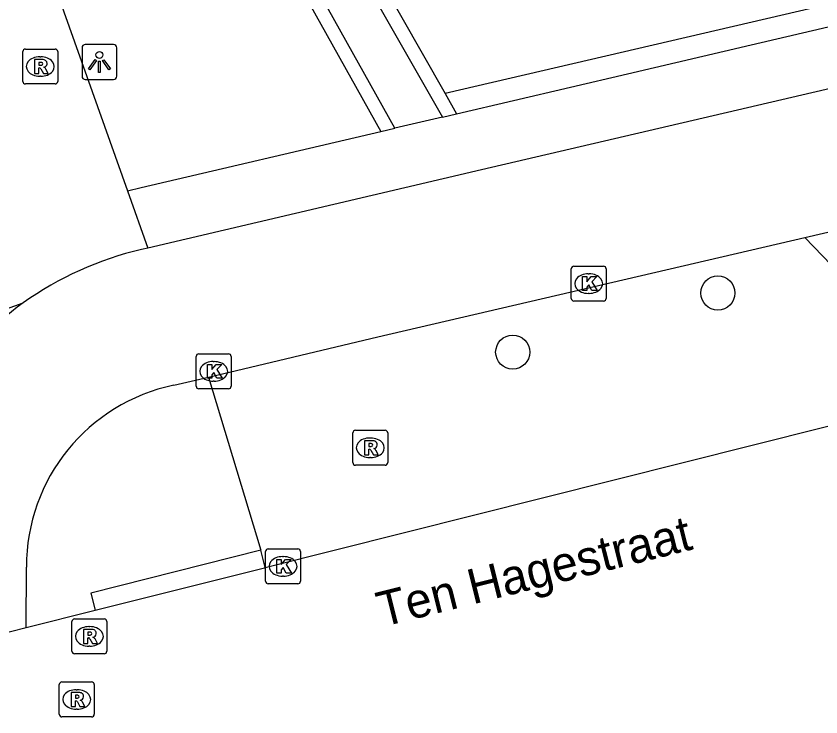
# Model space of a CAD drawing. Extents: x 161087 to 161922, y 382574 to 383873.
# Drawn here: x 161554.18 to 161577.24, y 383217.2 to 383237.29 of the extents above; entities that cross this region are included whole.
import ezdxf

# ---------------------------------------------------------------- set-up
doc = ezdxf.new("R2010")
doc.units = 0
for name, color, linetype in [('IMGEO_Boom', 7, 'Continuous'), ('IMGEO_Fietspad_gesloten', 7, 'Continuous'), ('IMGEO_Haag', 7, 'Continuous'), ('IMGEO_Kolk', 7, 'Continuous'), ('IMGEO_Lichtpunt', 7, 'Continuous'), ('IMGEO_Openbare_ruimte_label', 7, 'Continuous'), ('IMGEO_Rijbaan_lokaal_gesloten', 7, 'Continuous'), ('IMGEO_Rijbaan_lokaal_open', 7, 'Continuous'), ('IMGEO_Rioolput', 7, 'Continuous'), ('IMGEO_Verkeerseiland_open', 7, 'Continuous'), ('IMGEO_Voetpad_open', 7, 'Continuous')]:
    doc.layers.add(name, color=color, linetype=linetype)

msp = doc.modelspace()

# ---------------------------------------------------------------- linework, layer by layer
at = {"layer": 'IMGEO_Boom'}
for centre in [(161574.286, 383229.351), (161568.41, 383227.657)]:
    msp.add_circle(centre, 0.489, dxfattribs=at)
at = {"layer": 'IMGEO_Fietspad_gesloten'}
for points in [[(161594.453, 383239.171), (161592.871, 383238.811), (161580.219, 383235.841), (161567.512, 383232.88), (161557.961, 383230.64)], [(161576.781, 383230.939), (161582.129, 383232.184), (161582.784, 383232.337)], [(161559.693, 383226.941), (161564.545, 383228.091), (161576.781, 383230.939)], [(161558.702, 383226.706), (161559.693, 383226.941)], [(161554.476, 383219.763), (161554.478, 383221.499)]]:
    msp.add_lwpolyline(points, dxfattribs=at)
for centre, radius, start, end in [((161559.903, 383221.368), 9.47, 125.6286, 146.0376), ((161559.781, 383221.514), 5.303, 101.7417, 180.1592)]:
    msp.add_arc(centre, radius, start, end, dxfattribs=at)
at = {"layer": 'IMGEO_Haag'}
for points in [[(161577.036, 383237.518), (161572.617, 383245.936), (161563.29, 383240.651), (161566.47, 383235.067)], [(161560.871, 383241.534), (161560.512, 383241.356), (161564.628, 383233.978)], [(161577.036, 383237.518), (161566.47, 383235.067)], [(161566.47, 383235.067), (161566.801, 383234.486)]]:
    msp.add_lwpolyline(points, dxfattribs=at)
at = {"layer": 'IMGEO_Kolk'}
for p, q in [((161570.085, 383229.194), (161570.085, 383230.046)), ((161570.16, 383230.12), (161571.012, 383230.12)), ((161571.086, 383230.046), (161571.086, 383229.194)), ((161570.573, 383229.9), (161570.598, 383229.9)), ((161571.012, 383229.12), (161570.16, 383229.12)), ((161570.596, 383229.34), (161570.571, 383229.34)), ((161559.342, 383226.68), (161559.342, 383227.532)), ((161559.417, 383227.606), (161560.269, 383227.606)), ((161560.343, 383227.532), (161560.343, 383226.68)), ((161559.83, 383227.386), (161559.855, 383227.386)), ((161559.853, 383226.826), (161559.828, 383226.826)), ((161560.269, 383226.606), (161559.417, 383226.606)), ((161561.404, 383222.018), (161562.256, 383222.018)), ((161561.329, 383221.092), (161561.329, 383221.944)), ((161561.817, 383221.798), (161561.842, 383221.798)), ((161562.33, 383221.944), (161562.33, 383221.092)), ((161561.84, 383221.238), (161561.815, 383221.238)), ((161562.256, 383221.018), (161561.404, 383221.018))]:
    msp.add_line(p, q, dxfattribs=at)
for points in [[(161570.085, 383229.194), (161570.085, 383230.046)], [(161570.16, 383230.12), (161571.012, 383230.12)], [(161571.086, 383230.046), (161571.086, 383229.194)], [(161570.406, 383229.82), (161570.529, 383229.82), (161570.529, 383229.669), (161570.659, 383229.82), (161570.823, 383229.82), (161570.677, 383229.669), (161570.83, 383229.42), (161570.678, 383229.42), (161570.593, 383229.584), (161570.529, 383229.517), (161570.529, 383229.42), (161570.406, 383229.42), (161570.406, 383229.82)], [(161571.012, 383229.12), (161570.16, 383229.12)], [(161559.342, 383226.68), (161559.342, 383227.532)], [(161559.417, 383227.606), (161560.269, 383227.606)], [(161560.343, 383227.532), (161560.343, 383226.68)], [(161559.663, 383227.306), (161559.786, 383227.306), (161559.786, 383227.155), (161559.916, 383227.306), (161560.08, 383227.306), (161559.934, 383227.155), (161560.087, 383226.906), (161559.935, 383226.906), (161559.85, 383227.07), (161559.786, 383227.003), (161559.786, 383226.906), (161559.663, 383226.906), (161559.663, 383227.306)], [(161560.269, 383226.606), (161559.417, 383226.606)], [(161561.404, 383222.018), (161562.256, 383222.018)], [(161561.329, 383221.092), (161561.329, 383221.944)], [(161562.33, 383221.944), (161562.33, 383221.092)], [(161561.65, 383221.718), (161561.773, 383221.718), (161561.773, 383221.567), (161561.903, 383221.718), (161562.067, 383221.718), (161561.921, 383221.567), (161562.074, 383221.318), (161561.922, 383221.318), (161561.837, 383221.482), (161561.773, 383221.415), (161561.773, 383221.318), (161561.65, 383221.318), (161561.65, 383221.718)], [(161562.256, 383221.018), (161561.404, 383221.018)]]:
    msp.add_lwpolyline(points, dxfattribs=at)
for centre, start, end in [((161570.162, 383230.044), 91.552, 178.448), ((161570.162, 383230.044), 91.552, 178.448), ((161571.01, 383230.044), 1.552, 88.448), ((161571.01, 383230.044), 1.552, 88.448), ((161570.162, 383229.196), 181.552, 268.448), ((161570.162, 383229.196), 181.552, 268.448), ((161571.01, 383229.196), 271.552, 358.448), ((161571.01, 383229.196), 271.552, 358.448), ((161559.419, 383227.53), 91.552, 178.448), ((161559.419, 383227.53), 91.552, 178.448), ((161560.267, 383227.53), 1.552, 88.448), ((161560.267, 383227.53), 1.552, 88.448), ((161559.419, 383226.682), 181.552, 268.448), ((161559.419, 383226.682), 181.552, 268.448), ((161560.267, 383226.682), 271.552, 358.448), ((161560.267, 383226.682), 271.552, 358.448), ((161561.406, 383221.942), 91.552, 178.448), ((161561.406, 383221.942), 91.552, 178.448), ((161562.254, 383221.942), 1.552, 88.448), ((161562.254, 383221.942), 1.552, 88.448), ((161561.406, 383221.094), 181.552, 268.448), ((161561.406, 383221.094), 181.552, 268.448), ((161562.254, 383221.094), 271.552, 358.448), ((161562.254, 383221.094), 271.552, 358.448)]:
    msp.add_arc(centre, 0.0765, start, end, dxfattribs=at)
for centre, major_axis, ratio, start_param, end_param in [((161570.572, 383229.62), (-0.387, 0.002), 0.722429, 4.712389, 7.853982), ((161570.597, 383229.62), (-0.39, 0.002), 0.717154, 1.570796, 4.712389), ((161559.829, 383227.106), (-0.387, 0.002), 0.722429, 4.712389, 7.853982), ((161559.854, 383227.106), (-0.39, 0.002), 0.717154, 1.570796, 4.712389), ((161561.816, 383221.518), (-0.387, 0.002), 0.722429, 4.712389, 7.853982), ((161561.841, 383221.518), (-0.39, 0.002), 0.717154, 1.570796, 4.712389)]:
    msp.add_ellipse(centre, major_axis=major_axis, ratio=ratio, start_param=start_param, end_param=end_param, dxfattribs=at)
at = {"layer": 'IMGEO_Lichtpunt'}
for p, q in [((161556.072, 383236.374), (161556.072, 383235.567)), ((161556.072, 383236.374), (161556.072, 383235.567)), ((161556.974, 383236.469), (161556.166, 383236.469)), ((161556.974, 383236.469), (161556.166, 383236.469)), ((161557.068, 383235.567), (161557.068, 383236.374)), ((161557.068, 383235.567), (161557.068, 383236.374)), ((161556.166, 383235.473), (161556.974, 383235.473)), ((161556.166, 383235.473), (161556.974, 383235.473))]:
    msp.add_line(p, q, dxfattribs=at)
for points in [[(161556.446, 383236.038), (161556.485, 383236.01), (161556.297, 383235.748), (161556.259, 383235.775), (161556.446, 383236.038)], [(161556.658, 383236.01), (161556.696, 383236.037), (161556.883, 383235.775), (161556.844, 383235.747), (161556.658, 383236.01)], [(161556.548, 383235.99), (161556.595, 383235.99), (161556.595, 383235.668), (161556.548, 383235.668), (161556.548, 383235.99)]]:
    msp.add_lwpolyline(points, dxfattribs=at)
msp.add_circle((161556.571, 383236.172), 0.0994, dxfattribs=at)
for centre, start, end in [((161556.166, 383236.374), 90, 180), ((161556.166, 383236.374), 90, 180), ((161556.974, 383236.374), 0, 90), ((161556.974, 383236.374), 0, 90), ((161556.166, 383235.567), 180, 270), ((161556.166, 383235.567), 180, 270), ((161556.974, 383235.567), 270, 0), ((161556.974, 383235.567), 270, 360)]:
    msp.add_arc(centre, 0.0946, start, end, dxfattribs=at)
at = {"layer": 'IMGEO_Rijbaan_lokaal_gesloten'}
for points in [[(161561.32, 383221.482), (161597.283, 383230.521)], [(161556.451, 383220.265), (161561.298, 383221.477), (161561.32, 383221.482)], [(161554.476, 383219.763), (161556.451, 383220.265)], [(161552.671, 383219.304), (161554.476, 383219.763)]]:
    msp.add_lwpolyline(points, dxfattribs=at)
at = {"layer": 'IMGEO_Rijbaan_lokaal_open'}
for points in [[(161554.689, 383239.836), (161557.376, 383232.282)], [(161557.376, 383232.282), (161557.961, 383230.64)], [(161557.961, 383230.64), (161557.775, 383230.596)], [(161549.018, 383227.143), (161554.386, 383229.066)]]:
    msp.add_lwpolyline(points, dxfattribs=at)
msp.add_arc((161559.904, 383221.363), 9.475, 102.9819, 125.6127, dxfattribs=at)
at = {"layer": 'IMGEO_Rioolput'}
for p, q in [((161554.374, 383235.415), (161554.374, 383236.267)), ((161554.449, 383236.341), (161555.301, 383236.341)), ((161555.375, 383236.267), (161555.375, 383235.415)), ((161554.862, 383236.121), (161554.887, 383236.121)), ((161555.301, 383235.341), (161554.449, 383235.341)), ((161554.885, 383235.561), (161554.86, 383235.561)), ((161563.829, 383224.49), (161563.829, 383225.342)), ((161563.904, 383225.416), (161564.756, 383225.416)), ((161564.317, 383225.196), (161564.342, 383225.196)), ((161564.83, 383225.342), (161564.83, 383224.49)), ((161564.34, 383224.636), (161564.315, 383224.636)), ((161564.756, 383224.416), (161563.904, 383224.416)), ((161555.781, 383219.085), (161555.781, 383219.937)), ((161555.856, 383220.011), (161556.708, 383220.011)), ((161556.782, 383219.937), (161556.782, 383219.085)), ((161556.269, 383219.791), (161556.294, 383219.791)), ((161556.292, 383219.231), (161556.267, 383219.231)), ((161556.708, 383219.011), (161555.856, 383219.011)), ((161555.42, 383217.278), (161555.42, 383218.13)), ((161555.495, 383218.204), (161556.347, 383218.204)), ((161556.421, 383218.13), (161556.421, 383217.278)), ((161555.908, 383217.984), (161555.933, 383217.984)), ((161555.931, 383217.424), (161555.906, 383217.424)), ((161556.347, 383217.204), (161555.495, 383217.204))]:
    msp.add_line(p, q, dxfattribs=at)
for points in [[(161554.374, 383235.415), (161554.374, 383236.267)], [(161554.449, 383236.341), (161555.301, 383236.341)], [(161555.375, 383236.267), (161555.375, 383235.415)], [(161554.963, 383236.039), (161554.711, 383236.041), (161554.711, 383235.641)], [(161554.711, 383235.641), (161554.835, 383235.641), (161554.835, 383235.803), (161554.846, 383235.803)], [(161554.889, 383235.96), (161554.835, 383235.96), (161554.835, 383235.879)], [(161554.835, 383235.879), (161554.887, 383235.879)], [(161554.893, 383235.774), (161554.964, 383235.641), (161555.104, 383235.641), (161555.039, 383235.767)], [(161555.301, 383235.341), (161554.449, 383235.341)], [(161563.829, 383224.49), (161563.829, 383225.342)], [(161563.904, 383225.416), (161564.756, 383225.416)], [(161564.83, 383225.342), (161564.83, 383224.49)], [(161564.418, 383225.114), (161564.166, 383225.116), (161564.166, 383224.716)], [(161564.344, 383225.035), (161564.29, 383225.035), (161564.29, 383224.954)], [(161564.166, 383224.716), (161564.29, 383224.716), (161564.29, 383224.878), (161564.301, 383224.878)], [(161564.29, 383224.954), (161564.342, 383224.954)], [(161564.348, 383224.849), (161564.419, 383224.716), (161564.559, 383224.716), (161564.494, 383224.842)], [(161564.756, 383224.416), (161563.904, 383224.416)], [(161555.781, 383219.085), (161555.781, 383219.937)], [(161555.856, 383220.011), (161556.708, 383220.011)], [(161556.782, 383219.937), (161556.782, 383219.085)], [(161556.37, 383219.709), (161556.118, 383219.711), (161556.118, 383219.311)], [(161556.118, 383219.311), (161556.242, 383219.311), (161556.242, 383219.473), (161556.253, 383219.473)], [(161556.296, 383219.63), (161556.242, 383219.63), (161556.242, 383219.549)], [(161556.242, 383219.549), (161556.294, 383219.549)], [(161556.3, 383219.444), (161556.371, 383219.311), (161556.511, 383219.311), (161556.446, 383219.437)], [(161556.708, 383219.011), (161555.856, 383219.011)], [(161555.42, 383217.278), (161555.42, 383218.13)], [(161555.495, 383218.204), (161556.347, 383218.204)], [(161556.421, 383218.13), (161556.421, 383217.278)], [(161556.009, 383217.902), (161555.757, 383217.904), (161555.757, 383217.504)], [(161555.935, 383217.823), (161555.881, 383217.823), (161555.881, 383217.742)], [(161555.757, 383217.504), (161555.881, 383217.504), (161555.881, 383217.666), (161555.892, 383217.666)], [(161555.881, 383217.742), (161555.933, 383217.742)], [(161555.939, 383217.637), (161556.01, 383217.504), (161556.15, 383217.504), (161556.085, 383217.63)], [(161556.347, 383217.204), (161555.495, 383217.204)]]:
    msp.add_lwpolyline(points, dxfattribs=at)
for centre, radius, start, end in [((161554.451, 383236.265), 0.0765, 91.552, 178.448), ((161554.451, 383236.265), 0.0765, 91.552, 178.448), ((161555.299, 383236.265), 0.0765, 1.552, 88.448), ((161555.299, 383236.265), 0.0765, 1.552, 88.448), ((161554.962, 383235.929), 0.109, 350.3612, 89.416), ((161554.845, 383235.75), 0.0533, 26.0293, 88.6989), ((161554.871, 383236.068), 0.19, 274.7715, 282.9687), ((161554.895, 383235.864), 0.0964, 77.0061, 93.1865), ((161554.909, 383235.921), 0.0378, 276.6634, 79.6772), ((161554.96, 383235.929), 0.112, 277.5842, 350.9817), ((161554.944, 383235.714), 0.108, 29.5134, 73.7905), ((161554.451, 383235.417), 0.0765, 181.552, 268.448), ((161554.451, 383235.417), 0.0765, 181.552, 268.448), ((161555.299, 383235.417), 0.0765, 271.552, 358.448), ((161555.299, 383235.417), 0.0765, 271.552, 358.448), ((161563.906, 383225.34), 0.0765, 91.552, 178.448), ((161563.906, 383225.34), 0.0765, 91.552, 178.448), ((161564.754, 383225.34), 0.0765, 1.552, 88.448), ((161564.754, 383225.34), 0.0765, 1.552, 88.448), ((161564.35, 383224.939), 0.0964, 77.0061, 93.1865), ((161564.364, 383224.996), 0.0378, 276.6634, 79.6772), ((161564.417, 383225.004), 0.109, 350.3612, 89.416), ((161564.415, 383225.004), 0.112, 277.5842, 350.9817), ((161564.3, 383224.825), 0.0533, 26.0293, 88.6989), ((161564.326, 383225.143), 0.19, 274.7715, 282.9687), ((161564.399, 383224.789), 0.108, 29.5134, 73.7905), ((161563.906, 383224.492), 0.0765, 181.552, 268.448), ((161563.906, 383224.492), 0.0765, 181.552, 268.448), ((161564.754, 383224.492), 0.0765, 271.552, 358.448), ((161564.754, 383224.492), 0.0765, 271.552, 358.448), ((161555.858, 383219.935), 0.0765, 91.552, 178.448), ((161555.858, 383219.935), 0.0765, 91.552, 178.448), ((161556.706, 383219.935), 0.0765, 1.552, 88.448), ((161556.706, 383219.935), 0.0765, 1.552, 88.448), ((161556.369, 383219.599), 0.109, 350.3612, 89.416), ((161556.252, 383219.42), 0.0533, 26.0293, 88.6989), ((161556.278, 383219.738), 0.19, 274.7715, 282.9687), ((161556.302, 383219.534), 0.0964, 77.0061, 93.1865), ((161556.316, 383219.591), 0.0378, 276.6634, 79.6772), ((161556.367, 383219.599), 0.112, 277.5842, 350.9817), ((161556.351, 383219.384), 0.108, 29.5134, 73.7905), ((161555.858, 383219.087), 0.0765, 181.552, 268.448), ((161555.858, 383219.087), 0.0765, 181.552, 268.448), ((161556.706, 383219.087), 0.0765, 271.552, 358.448), ((161556.706, 383219.087), 0.0765, 271.552, 358.448), ((161555.497, 383218.128), 0.0765, 91.552, 178.448), ((161555.497, 383218.128), 0.0765, 91.552, 178.448), ((161556.345, 383218.128), 0.0765, 1.552, 88.448), ((161556.345, 383218.128), 0.0765, 1.552, 88.448), ((161555.941, 383217.727), 0.0964, 77.0061, 93.1865), ((161555.955, 383217.784), 0.0378, 276.6634, 79.6772), ((161556.008, 383217.792), 0.109, 350.3612, 89.416), ((161555.891, 383217.613), 0.0533, 26.0293, 88.6989), ((161555.917, 383217.931), 0.19, 274.7715, 282.9687), ((161556.006, 383217.792), 0.112, 277.5842, 350.9817), ((161555.99, 383217.577), 0.108, 29.5134, 73.7905), ((161555.497, 383217.28), 0.0765, 181.552, 268.448), ((161555.497, 383217.28), 0.0765, 181.552, 268.448), ((161556.345, 383217.28), 0.0765, 271.552, 358.448), ((161556.345, 383217.28), 0.0765, 271.552, 358.448)]:
    msp.add_arc(centre, radius, start, end, dxfattribs=at)
for centre, major_axis, ratio, start_param, end_param in [((161554.861, 383235.841), (-0.387, 0.002), 0.722429, 4.712389, 7.853982), ((161554.886, 383235.841), (-0.39, 0.002), 0.717154, 1.570796, 4.712389), ((161564.316, 383224.916), (-0.387, 0.002), 0.722429, 4.712389, 7.853982), ((161564.341, 383224.916), (-0.39, 0.002), 0.717154, 1.570796, 4.712389), ((161556.268, 383219.511), (-0.387, 0.002), 0.722429, 4.712389, 7.853982), ((161556.293, 383219.511), (-0.39, 0.002), 0.717154, 1.570796, 4.712389), ((161555.907, 383217.704), (-0.387, 0.002), 0.722429, 4.712389, 7.853982), ((161555.932, 383217.704), (-0.39, 0.002), 0.717154, 1.570796, 4.712389)]:
    msp.add_ellipse(centre, major_axis=major_axis, ratio=ratio, start_param=start_param, end_param=end_param, dxfattribs=at)
at = {"layer": 'IMGEO_Verkeerseiland_open'}
msp.add_lwpolyline([(161559.693, 383226.941), (161561.191, 383221.985)], dxfattribs=at)
at = {"layer": 'IMGEO_Voetpad_open'}
for points in [[(161560.342, 383245.069), (161562.744, 383240.801), (161566.394, 383234.391)], [(161565.033, 383234.073), (161560.871, 383241.534)], [(161566.801, 383234.486), (161571.693, 383235.63), (161575.241, 383236.459), (161577.737, 383237.043)], [(161566.394, 383234.391), (161566.801, 383234.486)], [(161566.394, 383234.391), (161565.033, 383234.073)], [(161557.376, 383232.282), (161557.768, 383232.374), (161564.628, 383233.978)], [(161564.628, 383233.978), (161565.033, 383234.073)], [(161582.784, 383232.337), (161583.916, 383231.149), (161584.512, 383230.524), (161578.54, 383229.108), (161576.781, 383230.939)], [(161561.191, 383221.985), (161556.328, 383220.747), (161556.451, 383220.265)], [(161561.32, 383221.482), (161561.191, 383221.985)]]:
    msp.add_lwpolyline(points, dxfattribs=at)

# ---------------------------------------------------------------- texts
at = {"layer": 'IMGEO_Openbare_ruimte_label'}
msp.add_text('Ten Hagestraat', height=1, rotation=14.064, dxfattribs=at).set_placement((161564.665, 383219.775))

doc.saveas('drawing.dxf')
